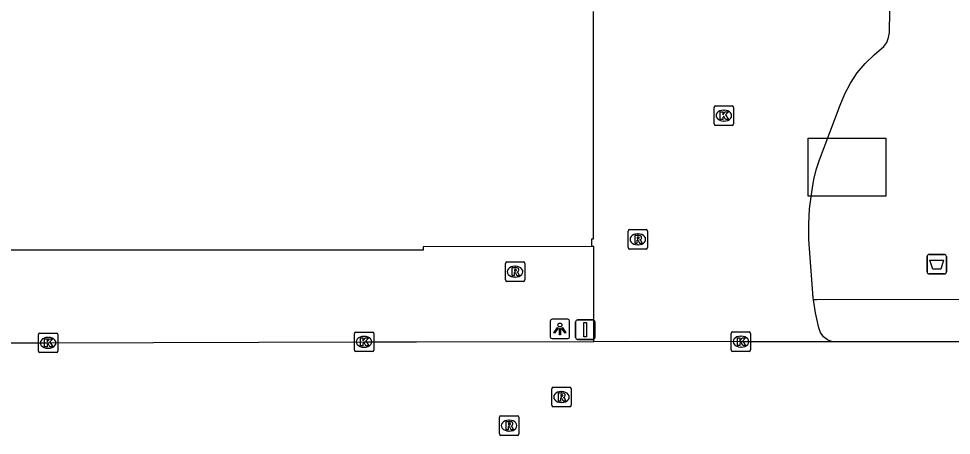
# Model space of a CAD drawing. Extents: x 161477 to 163040, y 383680 to 384868.
# Drawn here: x 162352.59 to 162400.56, y 384173.67 to 384195.11 of the extents above; entities that cross this region are included whole.
import ezdxf

# ---------------------------------------------------------------- set-up
doc = ezdxf.new("R2010")
doc.units = 0
for name, color, linetype in [('IMGEO_Afvalbak', 7, 'Continuous'), ('IMGEO_Kolk', 7, 'Continuous'), ('IMGEO_Lichtpunt', 7, 'Continuous'), ('IMGEO_Pand', 7, 'Continuous'), ('IMGEO_Pand_vergunning_verleend', 7, 'Continuous'), ('IMGEO_Rijbaan_lokaal_open', 7, 'Continuous'), ('IMGEO_Rioolput', 7, 'Continuous'), ('IMGEO_Verkeersbordpaal', 7, 'Continuous'), ('IMGEO_Voetpad_open', 7, 'Continuous')]:
    doc.layers.add(name, color=color, linetype=linetype)

msp = doc.modelspace()

# ---------------------------------------------------------------- linework, layer by layer
at = {"layer": 'IMGEO_Afvalbak'}
for p, q in [((162399.318, 384182.077), (162399.318, 384182.877)), ((162399.318, 384182.877), (162399.318, 384182.077)), ((162399.418, 384182.977), (162400.208, 384182.977)), ((162400.208, 384182.977), (162399.418, 384182.977)), ((162400.308, 384182.877), (162400.308, 384182.077)), ((162400.308, 384182.077), (162400.308, 384182.877)), ((162400.208, 384181.977), (162399.418, 384181.977)), ((162399.418, 384181.977), (162400.208, 384181.977))]:
    msp.add_line(p, q, dxfattribs=at)
msp.add_lwpolyline([(162399.461, 384182.691), (162400.165, 384182.691), (162400.016, 384182.221), (162399.61, 384182.221), (162399.461, 384182.691)], dxfattribs=at)
for centre, start, end in [((162399.418, 384182.877), 90, 180), ((162399.418, 384182.877), 90, 180), ((162400.208, 384182.877), 0, 90), ((162400.208, 384182.877), 360, 90), ((162399.418, 384182.077), 180, 270), ((162399.418, 384182.077), 180, 270), ((162400.208, 384182.077), 270, 0), ((162400.208, 384182.077), 270, 0)]:
    msp.add_arc(centre, 0.1, start, end, dxfattribs=at)
at = {"layer": 'IMGEO_Kolk'}
for p, q in [((162388.36, 384189.693), (162388.36, 384190.545)), ((162388.435, 384190.619), (162389.287, 384190.619)), ((162388.848, 384190.399), (162388.873, 384190.399)), ((162389.361, 384190.545), (162389.361, 384189.693)), ((162388.871, 384189.839), (162388.846, 384189.839)), ((162389.287, 384189.619), (162388.435, 384189.619)), ((162353.602, 384178.007), (162353.602, 384178.859)), ((162353.677, 384178.933), (162354.529, 384178.933)), ((162354.603, 384178.859), (162354.603, 384178.007)), ((162369.855, 384178.06), (162369.855, 384178.912)), ((162369.93, 384178.986), (162370.782, 384178.986)), ((162370.856, 384178.912), (162370.856, 384178.06)), ((162389.239, 384178.068), (162389.239, 384178.92)), ((162389.314, 384178.994), (162390.166, 384178.994)), ((162390.24, 384178.92), (162390.24, 384178.068)), ((162354.09, 384178.713), (162354.115, 384178.713)), ((162370.343, 384178.766), (162370.368, 384178.766)), ((162389.727, 384178.774), (162389.752, 384178.774)), ((162354.529, 384177.933), (162353.677, 384177.933)), ((162354.113, 384178.153), (162354.088, 384178.153)), ((162370.782, 384177.986), (162369.93, 384177.986)), ((162370.366, 384178.206), (162370.341, 384178.206)), ((162390.166, 384177.994), (162389.314, 384177.994)), ((162389.75, 384178.214), (162389.725, 384178.214))]:
    msp.add_line(p, q, dxfattribs=at)
for points in [[(162388.36, 384189.693), (162388.36, 384190.545)], [(162388.435, 384190.619), (162389.287, 384190.619)], [(162388.681, 384190.319), (162388.804, 384190.319), (162388.804, 384190.168), (162388.934, 384190.319), (162389.098, 384190.319), (162388.952, 384190.168), (162389.105, 384189.919), (162388.953, 384189.919), (162388.868, 384190.083), (162388.804, 384190.016), (162388.804, 384189.919), (162388.681, 384189.919), (162388.681, 384190.319)], [(162389.361, 384190.545), (162389.361, 384189.693)], [(162389.287, 384189.619), (162388.435, 384189.619)], [(162353.602, 384178.007), (162353.602, 384178.859)], [(162353.677, 384178.933), (162354.529, 384178.933)], [(162354.603, 384178.859), (162354.603, 384178.007)], [(162369.855, 384178.06), (162369.855, 384178.912)], [(162369.93, 384178.986), (162370.782, 384178.986)], [(162370.856, 384178.912), (162370.856, 384178.06)], [(162389.239, 384178.068), (162389.239, 384178.92)], [(162389.314, 384178.994), (162390.166, 384178.994)], [(162390.24, 384178.92), (162390.24, 384178.068)], [(162353.923, 384178.633), (162354.046, 384178.633), (162354.046, 384178.482), (162354.176, 384178.633), (162354.34, 384178.633), (162354.194, 384178.482), (162354.347, 384178.233), (162354.195, 384178.233), (162354.11, 384178.397), (162354.046, 384178.33), (162354.046, 384178.233), (162353.923, 384178.233), (162353.923, 384178.633)], [(162370.176, 384178.686), (162370.299, 384178.686), (162370.299, 384178.535), (162370.429, 384178.686), (162370.593, 384178.686), (162370.447, 384178.535), (162370.6, 384178.286), (162370.448, 384178.286), (162370.363, 384178.45), (162370.299, 384178.383), (162370.299, 384178.286), (162370.176, 384178.286), (162370.176, 384178.686)], [(162389.56, 384178.694), (162389.683, 384178.694), (162389.683, 384178.543), (162389.813, 384178.694), (162389.977, 384178.694), (162389.831, 384178.543), (162389.984, 384178.294), (162389.832, 384178.294), (162389.747, 384178.458), (162389.683, 384178.391), (162389.683, 384178.294), (162389.56, 384178.294), (162389.56, 384178.694)], [(162354.529, 384177.933), (162353.677, 384177.933)], [(162370.782, 384177.986), (162369.93, 384177.986)], [(162390.166, 384177.994), (162389.314, 384177.994)]]:
    msp.add_lwpolyline(points, dxfattribs=at)
for centre, start, end in [((162388.437, 384190.543), 91.552, 178.448), ((162388.437, 384190.543), 91.552, 178.448), ((162389.285, 384190.543), 1.552, 88.448), ((162389.285, 384190.543), 1.552, 88.448), ((162388.437, 384189.695), 181.552, 268.448), ((162388.437, 384189.695), 181.552, 268.448), ((162389.285, 384189.695), 271.552, 358.448), ((162389.285, 384189.695), 271.552, 358.448), ((162353.679, 384178.857), 91.552, 178.448), ((162353.679, 384178.857), 91.552, 178.448), ((162354.527, 384178.857), 1.552, 88.448), ((162354.527, 384178.857), 1.552, 88.448), ((162369.932, 384178.91), 91.552, 178.448), ((162369.932, 384178.91), 91.552, 178.448), ((162370.78, 384178.91), 1.552, 88.448), ((162370.78, 384178.91), 1.552, 88.448), ((162389.316, 384178.918), 91.552, 178.448), ((162389.316, 384178.918), 91.552, 178.448), ((162390.164, 384178.918), 1.552, 88.448), ((162390.164, 384178.918), 1.552, 88.448), ((162353.679, 384178.009), 181.552, 268.448), ((162353.679, 384178.009), 181.552, 268.448), ((162354.527, 384178.009), 271.552, 358.448), ((162354.527, 384178.009), 271.552, 358.448), ((162369.932, 384178.062), 181.552, 268.448), ((162369.932, 384178.062), 181.552, 268.448), ((162370.78, 384178.062), 271.552, 358.448), ((162370.78, 384178.062), 271.552, 358.448), ((162389.316, 384178.07), 181.552, 268.448), ((162389.316, 384178.07), 181.552, 268.448), ((162390.164, 384178.07), 271.552, 358.448), ((162390.164, 384178.07), 271.552, 358.448)]:
    msp.add_arc(centre, 0.0765, start, end, dxfattribs=at)
for centre, major_axis, ratio, start_param, end_param in [((162388.847, 384190.119), (-0.387, 0.002), 0.722429, 4.712389, 7.853982), ((162388.872, 384190.119), (-0.39, 0.002), 0.717154, 1.570796, 4.712389), ((162354.089, 384178.433), (-0.387, 0.002), 0.722429, 4.712389, 7.853982), ((162354.114, 384178.433), (-0.39, 0.002), 0.717154, 1.570796, 4.712389), ((162370.342, 384178.486), (-0.387, 0.002), 0.722429, 4.712389, 7.853982), ((162370.367, 384178.486), (-0.39, 0.002), 0.717154, 1.570796, 4.712389), ((162389.726, 384178.494), (-0.387, 0.002), 0.722429, 4.712389, 7.853982), ((162389.751, 384178.494), (-0.39, 0.002), 0.717154, 1.570796, 4.712389)]:
    msp.add_ellipse(centre, major_axis=major_axis, ratio=ratio, start_param=start_param, end_param=end_param, dxfattribs=at)
at = {"layer": 'IMGEO_Lichtpunt'}
for p, q in [((162379.93, 384179.551), (162379.93, 384178.744)), ((162379.93, 384179.551), (162379.93, 384178.744)), ((162380.832, 384179.646), (162380.024, 384179.646)), ((162380.832, 384179.646), (162380.024, 384179.646)), ((162380.926, 384178.744), (162380.926, 384179.551)), ((162380.926, 384178.744), (162380.926, 384179.551)), ((162380.024, 384178.65), (162380.832, 384178.65)), ((162380.024, 384178.65), (162380.832, 384178.65))]:
    msp.add_line(p, q, dxfattribs=at)
for points in [[(162380.304, 384179.215), (162380.343, 384179.187), (162380.155, 384178.925), (162380.117, 384178.952), (162380.304, 384179.215)], [(162380.406, 384179.167), (162380.453, 384179.167), (162380.453, 384178.845), (162380.406, 384178.845), (162380.406, 384179.167)], [(162380.516, 384179.187), (162380.554, 384179.214), (162380.741, 384178.952), (162380.702, 384178.924), (162380.516, 384179.187)]]:
    msp.add_lwpolyline(points, dxfattribs=at)
msp.add_circle((162380.429, 384179.349), 0.0994, dxfattribs=at)
for centre, start, end in [((162380.024, 384179.551), 90, 180), ((162380.024, 384179.551), 90, 180), ((162380.832, 384179.551), 0, 90), ((162380.832, 384179.551), 0, 90), ((162380.024, 384178.744), 180, 270), ((162380.024, 384178.744), 180, 270), ((162380.832, 384178.744), 270, 0), ((162380.832, 384178.744), 270, 360)]:
    msp.add_arc(centre, 0.0946, start, end, dxfattribs=at)
at = {"layer": 'IMGEO_Pand'}
for points in [[(162382.059, 384183.395), (162373.395, 384183.376), (162373.395, 384183.196), (162349.59, 384183.191), (162349.595, 384212.314), (162349.598, 384218.339)], [(162382.135, 384195.468), (162382.135, 384195.395), (162382.138, 384183.765), (162382.058, 384183.765), (162382.059, 384183.395)]]:
    msp.add_lwpolyline(points, dxfattribs=at)
at = {"layer": 'IMGEO_Pand_vergunning_verleend'}
msp.add_lwpolyline([(162393.197, 384185.985), (162393.197, 384188.965), (162397.197, 384188.965), (162397.197, 384185.985), (162393.197, 384185.985)], dxfattribs=at)
at = {"layer": 'IMGEO_Rijbaan_lokaal_open'}
for points in [[(162393.481, 384180.644), (162393.465, 384180.756), (162393.231, 384183.746), (162393.231, 384184.535), (162393.266, 384185.323), (162393.41, 384186.306), (162393.494, 384186.827), (162393.619, 384187.339), (162393.784, 384187.84), (162394.841, 384190.652), (162395.078, 384191.238), (162395.374, 384191.796), (162395.728, 384192.32), (162396.134, 384192.804), (162396.588, 384193.243), (162397.09, 384193.667), (162397.239, 384193.886), (162397.338, 384194.132), (162397.384, 384194.393), (162397.405, 384195.517)], [(162382.179, 384178.509), (162382.18, 384183.394), (162382.059, 384183.395)], [(162394.404, 384178.497), (162394.202, 384178.581), (162393.995, 384178.743), (162393.839, 384178.956), (162393.746, 384179.202), (162393.576, 384179.974), (162393.481, 384180.644)], [(162351.438, 384178.435), (162354.103, 384178.434), (162370.356, 384178.487), (162373.047, 384178.488), (162382.179, 384178.509)], [(162382.179, 384178.509), (162383.802, 384178.52), (162389.74, 384178.495), (162394.404, 384178.497)], [(162394.404, 384178.497), (162403.177, 384178.502), (162413.481, 384178.492), (162420.98, 384178.465)]]:
    msp.add_lwpolyline(points, dxfattribs=at)
at = {"layer": 'IMGEO_Rioolput'}
for p, q in [((162383.938, 384183.33), (162383.938, 384184.182)), ((162384.013, 384184.256), (162384.865, 384184.256)), ((162384.939, 384184.182), (162384.939, 384183.33)), ((162384.426, 384184.036), (162384.451, 384184.036)), ((162384.865, 384183.256), (162384.013, 384183.256)), ((162384.449, 384183.476), (162384.424, 384183.476)), ((162377.624, 384181.666), (162377.624, 384182.518)), ((162377.699, 384182.592), (162378.551, 384182.592)), ((162378.112, 384182.372), (162378.137, 384182.372)), ((162378.625, 384182.518), (162378.625, 384181.666)), ((162378.135, 384181.812), (162378.11, 384181.812)), ((162378.551, 384181.592), (162377.699, 384181.592)), ((162380.01, 384175.219), (162380.01, 384176.071)), ((162380.085, 384176.145), (162380.937, 384176.145)), ((162380.498, 384175.925), (162380.523, 384175.925)), ((162381.011, 384176.071), (162381.011, 384175.219)), ((162380.937, 384175.145), (162380.085, 384175.145)), ((162380.521, 384175.365), (162380.496, 384175.365)), ((162377.315, 384173.749), (162377.315, 384174.601)), ((162377.39, 384174.675), (162378.242, 384174.675)), ((162378.316, 384174.601), (162378.316, 384173.749)), ((162377.803, 384174.455), (162377.828, 384174.455)), ((162378.242, 384173.675), (162377.39, 384173.675)), ((162377.826, 384173.895), (162377.801, 384173.895))]:
    msp.add_line(p, q, dxfattribs=at)
for points in [[(162383.938, 384183.33), (162383.938, 384184.182)], [(162384.013, 384184.256), (162384.865, 384184.256)], [(162384.939, 384184.182), (162384.939, 384183.33)], [(162384.527, 384183.954), (162384.275, 384183.956), (162384.275, 384183.556)], [(162384.275, 384183.556), (162384.399, 384183.556), (162384.399, 384183.718), (162384.41, 384183.718)], [(162384.453, 384183.875), (162384.399, 384183.875), (162384.399, 384183.794)], [(162384.399, 384183.794), (162384.451, 384183.794)], [(162384.457, 384183.689), (162384.528, 384183.556), (162384.668, 384183.556), (162384.603, 384183.682)], [(162384.865, 384183.256), (162384.013, 384183.256)], [(162377.624, 384181.666), (162377.624, 384182.518)], [(162377.699, 384182.592), (162378.551, 384182.592)], [(162378.213, 384182.29), (162377.961, 384182.292), (162377.961, 384181.892)], [(162378.139, 384182.211), (162378.085, 384182.211), (162378.085, 384182.13)], [(162378.625, 384182.518), (162378.625, 384181.666)], [(162377.961, 384181.892), (162378.085, 384181.892), (162378.085, 384182.054), (162378.096, 384182.054)], [(162378.085, 384182.13), (162378.137, 384182.13)], [(162378.143, 384182.025), (162378.214, 384181.892), (162378.354, 384181.892), (162378.289, 384182.018)], [(162378.551, 384181.592), (162377.699, 384181.592)], [(162380.01, 384175.219), (162380.01, 384176.071)], [(162380.085, 384176.145), (162380.937, 384176.145)], [(162381.011, 384176.071), (162381.011, 384175.219)], [(162380.599, 384175.843), (162380.347, 384175.845), (162380.347, 384175.445)], [(162380.347, 384175.445), (162380.471, 384175.445), (162380.471, 384175.607), (162380.482, 384175.607)], [(162380.525, 384175.764), (162380.471, 384175.764), (162380.471, 384175.683)], [(162380.471, 384175.683), (162380.523, 384175.683)], [(162380.529, 384175.578), (162380.6, 384175.445), (162380.74, 384175.445), (162380.675, 384175.571)], [(162380.937, 384175.145), (162380.085, 384175.145)], [(162377.315, 384173.749), (162377.315, 384174.601)], [(162377.39, 384174.675), (162378.242, 384174.675)], [(162378.316, 384174.601), (162378.316, 384173.749)], [(162377.904, 384174.373), (162377.652, 384174.375), (162377.652, 384173.975)], [(162377.652, 384173.975), (162377.776, 384173.975), (162377.776, 384174.137), (162377.787, 384174.137)], [(162377.83, 384174.294), (162377.776, 384174.294), (162377.776, 384174.213)], [(162377.776, 384174.213), (162377.828, 384174.213)], [(162377.834, 384174.108), (162377.905, 384173.975), (162378.045, 384173.975), (162377.98, 384174.101)], [(162378.242, 384173.675), (162377.39, 384173.675)]]:
    msp.add_lwpolyline(points, dxfattribs=at)
for centre, radius, start, end in [((162384.015, 384184.18), 0.0765, 91.552, 178.448), ((162384.015, 384184.18), 0.0765, 91.552, 178.448), ((162384.863, 384184.18), 0.0765, 1.552, 88.448), ((162384.863, 384184.18), 0.0765, 1.552, 88.448), ((162384.409, 384183.665), 0.0533, 26.0293, 88.6989), ((162384.435, 384183.983), 0.19, 274.7715, 282.9687), ((162384.459, 384183.779), 0.0964, 77.0061, 93.1865), ((162384.473, 384183.836), 0.0378, 276.6634, 79.6772), ((162384.526, 384183.844), 0.109, 350.3612, 89.416), ((162384.524, 384183.844), 0.112, 277.5842, 350.9817), ((162384.508, 384183.629), 0.108, 29.5134, 73.7905), ((162384.015, 384183.332), 0.0765, 181.552, 268.448), ((162384.015, 384183.332), 0.0765, 181.552, 268.448), ((162384.863, 384183.332), 0.0765, 271.552, 358.448), ((162384.863, 384183.332), 0.0765, 271.552, 358.448), ((162377.701, 384182.516), 0.0765, 91.552, 178.448), ((162377.701, 384182.516), 0.0765, 91.552, 178.448), ((162378.145, 384182.115), 0.0964, 77.0061, 93.1865), ((162378.159, 384182.172), 0.0378, 276.6634, 79.6772), ((162378.212, 384182.18), 0.109, 350.3612, 89.416), ((162378.21, 384182.18), 0.112, 277.5842, 350.9817), ((162378.549, 384182.516), 0.0765, 1.552, 88.448), ((162378.549, 384182.516), 0.0765, 1.552, 88.448), ((162378.095, 384182.001), 0.0533, 26.0293, 88.6989), ((162378.121, 384182.319), 0.19, 274.7715, 282.9687), ((162378.194, 384181.965), 0.108, 29.5134, 73.7905), ((162377.701, 384181.668), 0.0765, 181.552, 268.448), ((162377.701, 384181.668), 0.0765, 181.552, 268.448), ((162378.549, 384181.668), 0.0765, 271.552, 358.448), ((162378.549, 384181.668), 0.0765, 271.552, 358.448), ((162380.087, 384176.069), 0.0765, 91.552, 178.448), ((162380.087, 384176.069), 0.0765, 91.552, 178.448), ((162380.935, 384176.069), 0.0765, 1.552, 88.448), ((162380.935, 384176.069), 0.0765, 1.552, 88.448), ((162380.481, 384175.554), 0.0533, 26.0293, 88.6989), ((162380.507, 384175.872), 0.19, 274.7715, 282.9687), ((162380.531, 384175.668), 0.0964, 77.0061, 93.1865), ((162380.545, 384175.725), 0.0378, 276.6634, 79.6772), ((162380.598, 384175.733), 0.109, 350.3612, 89.416), ((162380.596, 384175.733), 0.112, 277.5842, 350.9817), ((162380.58, 384175.518), 0.108, 29.5134, 73.7905), ((162380.087, 384175.221), 0.0765, 181.552, 268.448), ((162380.087, 384175.221), 0.0765, 181.552, 268.448), ((162380.935, 384175.221), 0.0765, 271.552, 358.448), ((162380.935, 384175.221), 0.0765, 271.552, 358.448), ((162377.392, 384174.599), 0.0765, 91.552, 178.448), ((162377.392, 384174.599), 0.0765, 91.552, 178.448), ((162378.24, 384174.599), 0.0765, 1.552, 88.448), ((162378.24, 384174.599), 0.0765, 1.552, 88.448), ((162377.786, 384174.084), 0.0533, 26.0293, 88.6989), ((162377.812, 384174.402), 0.19, 274.7715, 282.9687), ((162377.836, 384174.198), 0.0964, 77.0061, 93.1865), ((162377.85, 384174.255), 0.0378, 276.6634, 79.6772), ((162377.903, 384174.263), 0.109, 350.3612, 89.416), ((162377.901, 384174.263), 0.112, 277.5842, 350.9817), ((162377.885, 384174.048), 0.108, 29.5134, 73.7905), ((162377.392, 384173.751), 0.0765, 181.552, 268.448), ((162377.392, 384173.751), 0.0765, 181.552, 268.448), ((162378.24, 384173.751), 0.0765, 271.552, 358.448), ((162378.24, 384173.751), 0.0765, 271.552, 358.448)]:
    msp.add_arc(centre, radius, start, end, dxfattribs=at)
for centre, major_axis, ratio, start_param, end_param in [((162384.425, 384183.756), (-0.387, 0.002), 0.722429, 4.712389, 7.853982), ((162384.45, 384183.756), (-0.39, 0.002), 0.717154, 1.570796, 4.712389), ((162378.111, 384182.092), (-0.387, 0.002), 0.722429, 4.712389, 7.853982), ((162378.136, 384182.092), (-0.39, 0.002), 0.717154, 1.570796, 4.712389), ((162380.497, 384175.645), (-0.387, 0.002), 0.722429, 4.712389, 7.853982), ((162380.522, 384175.645), (-0.39, 0.002), 0.717154, 1.570796, 4.712389), ((162377.802, 384174.175), (-0.387, 0.002), 0.722429, 4.712389, 7.853982), ((162377.827, 384174.175), (-0.39, 0.002), 0.717154, 1.570796, 4.712389)]:
    msp.add_ellipse(centre, major_axis=major_axis, ratio=ratio, start_param=start_param, end_param=end_param, dxfattribs=at)
at = {"layer": 'IMGEO_Verkeersbordpaal'}
for p, q in [((162381.235, 384178.71), (162381.235, 384179.51)), ((162381.235, 384179.51), (162381.235, 384178.71)), ((162381.335, 384179.61), (162382.125, 384179.61)), ((162382.125, 384179.61), (162381.335, 384179.61)), ((162382.225, 384179.51), (162382.225, 384178.71)), ((162382.225, 384178.71), (162382.225, 384179.51)), ((162382.125, 384178.61), (162381.335, 384178.61)), ((162381.335, 384178.61), (162382.125, 384178.61))]:
    msp.add_line(p, q, dxfattribs=at)
msp.add_lwpolyline([(162381.655, 384179.485), (162381.805, 384179.485), (162381.805, 384178.735), (162381.655, 384178.735), (162381.655, 384179.485)], dxfattribs=at)
for centre, start, end in [((162381.335, 384179.51), 90, 180), ((162381.335, 384179.51), 90, 180), ((162382.125, 384179.51), 0, 90), ((162382.125, 384179.51), 360, 90), ((162381.335, 384178.71), 180, 270), ((162381.335, 384178.71), 180, 270), ((162382.125, 384178.71), 270, 0), ((162382.125, 384178.71), 270, 0)]:
    msp.add_arc(centre, 0.1, start, end, dxfattribs=at)
at = {"layer": 'IMGEO_Voetpad_open'}
msp.add_lwpolyline([(162426.079, 384287.821), (162426.078, 384287.132), (162426.056, 384273.335), (162426.005, 384257.564), (162425.939, 384243.976), (162425.866, 384228.515), (162425.826, 384213.508), (162425.718, 384197.318), (162425.605, 384180.743), (162408.76, 384180.682), (162393.647, 384180.645), (162393.481, 384180.644)], dxfattribs=at)

doc.saveas('drawing.dxf')
